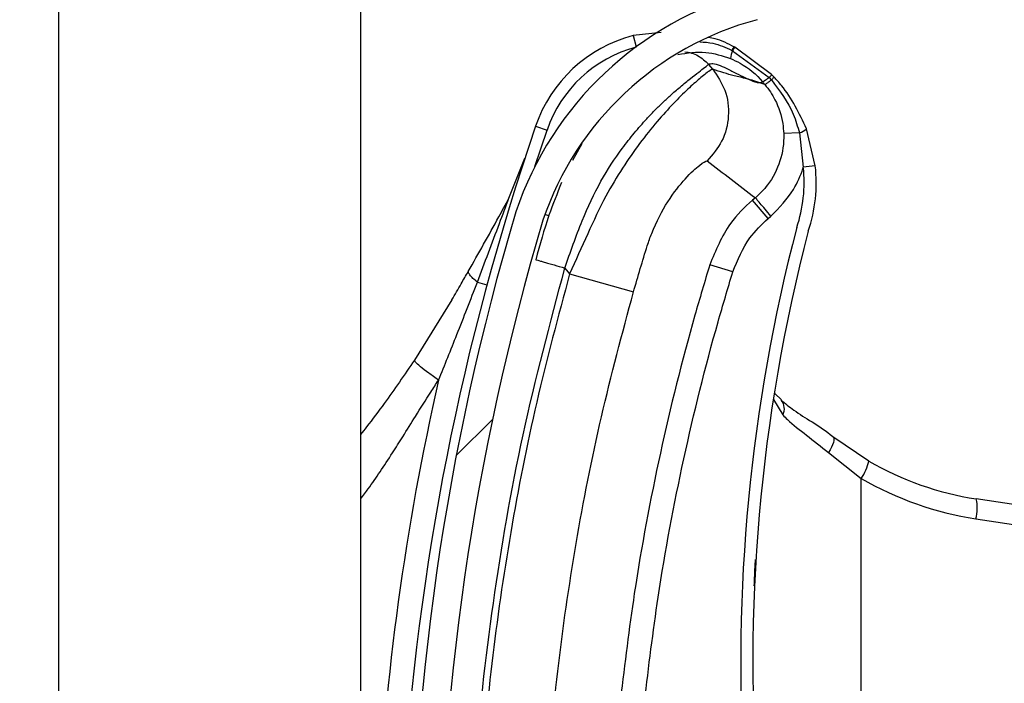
# Model space of a CAD drawing. Header units: inches. Extents: x 170 to 284, y 215 to 248.
# Tile 302 of 656: x 186.1024 to 186.1862, y 243.1939 to 243.2504. Entities that reach past the tile are written whole.
import ezdxf

# ---------------------------------------------------------------- set-up
doc = ezdxf.new("R2010")
doc.units = ezdxf.units.IN
doc.header["$LTSCALE"] = 0.25
doc.header["$MEASUREMENT"] = 0
doc.layers.add('ANNOTATIONS', color=1, linetype='Continuous')
doc.layers.add('LH BENCH MOUNT', color=7, linetype='Continuous')
doc.styles.add('ARIAL', font='arial.ttf', dxfattribs={"height": 0.09375})
doc.dimstyles.new('STANDARD$0', dxfattribs={"dimtxt": 0.09375, "dimasz": 0.09375, "dimexe": 0.03125, "dimexo": 0.046875, "dimgap": 0.09, "dimtad": 0, "dimtih": 1, "dimtoh": 1, "dimdec": 4, "dimzin": 0, "dimdsep": 46, "dimtxsty": 'ARIAL', "dimcen": 0.09, "dimadec": 0, "dimazin": 0, "dimtfac": 1, "dimtdec": 4, "dimtofl": 0, "dimtmove": 0, "dimatfit": 1, "dimfxl": 1, "dimtolj": 1, "dimtzin": 0, "dimarcsym": 0})

# ---------------------------------------------------------------- blocks, each defined once
blk = doc.blocks.new('*D20')
at = {"layer": 'ANNOTATIONS', "color": 0, "lineweight": -2, "transparency": 16777216}
for p, q in [((186.1492924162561, 243.6642684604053), (187.5897358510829, 243.6642684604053)), ((187.5584858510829, 243.5705184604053), (187.5584858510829, 241.8503426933)), ((187.5584858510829, 239.6953067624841), (187.5584858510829, 241.4154825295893)), ((186.8279608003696, 239.6015567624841), (187.5897358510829, 239.6015567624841))]:
    blk.add_line(p, q, dxfattribs=at)
at = {"layer": 'ANNOTATIONS', "color": 0, "transparency": 16777216}
for points in [[(187.5428608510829, 243.5705184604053), (187.5741108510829, 243.5705184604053), (187.5584858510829, 243.6642684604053)], [(187.5428608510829, 239.6953067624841), (187.5741108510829, 239.6953067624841), (187.5584858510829, 239.6015567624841)]]:
    blk.add_solid(points, dxfattribs=at)
at = {"layer": 'defpoints', "color": 0, "transparency": 16777216}
for p in [(186.1024174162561, 243.6642684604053), (186.7810858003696, 239.6015567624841), (187.5584858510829, 239.6015567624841)]:
    blk.add_point(p, dxfattribs=at)
at = {"layer": 'ANNOTATIONS', "color": 0, "transparency": 16777216, "insert": (187.558485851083, 241.6329126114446), "char_height": 0.09375, "attachment_point": 5, "style": 'ARIAL'}
blk.add_mtext('\\A1;OPENING\\PHEIGHT', dxfattribs=at)

msp = doc.modelspace()

# ---------------------------------------------------------------- hatches: boundary and pattern name
at = {"layer": 'LH BENCH MOUNT'}
h = msp.add_hatch(dxfattribs=at)
h.set_pattern_fill('ANSI31', color=256, scale=0.34241245, angle=2.8e-322, style=0)
h.set_pattern_definition([(45, (176.0930244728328, 238.0091787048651), (-0.03026527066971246, 0.03026527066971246), [])])
edge = h.paths.add_edge_path(flags=0)
edge.add_arc((186.1662917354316, 243.0814295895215), 0.001712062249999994, 450.0000000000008, 472.2104203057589)
edge.add_line((186.1656445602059, 243.0830146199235), (186.1647320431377, 243.0852495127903))
edge.add_arc((186.1662917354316, 243.0814295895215), 0.004126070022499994, 450, 472.2104203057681, ccw=False)
edge.add_arc((186.1662917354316, 243.0725268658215), 0.01302879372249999, 401.4761673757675, 450, ccw=False)
edge.add_arc((186.1620458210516, 243.0693766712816), 0.01830194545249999, 359.9999999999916, 400.0613730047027, ccw=False)
edge.add_arc((186.1685858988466, 243.0693766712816), 0.01176186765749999, 292.1408576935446, 359.99999999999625, ccw=False)
edge.add_arc((186.1662917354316, 243.0726295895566), 0.01566536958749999, 235.25706803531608, 295.43079980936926, ccw=False)
edge.add_arc((186.1715306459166, 243.0807447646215), 0.02532140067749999, 212.8542481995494, 235.980933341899, ccw=False)
edge.add_arc((186.1633812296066, 243.0743758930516), 0.01504902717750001, 172.1557183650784, 209.3146496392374, ccw=False)
edge.add_arc((186.1758108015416, 243.0730404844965), 0.02754708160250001, 453.3085031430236, 532.9325737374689, ccw=False)
edge.add_arc((186.1725578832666, 243.1091307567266), 0.008748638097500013, 280.9586189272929, 427.9414322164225)
edge.add_arc((186.1924176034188, 243.1714840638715), 0.05672062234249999, 179.5706357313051, 253.0098997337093, ccw=False)
edge.add_arc((186.3507493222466, 243.1726825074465), 0.2150521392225, 163.4260275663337, 180.2060536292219, ccw=False)
edge.add_arc((186.1719757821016, 243.2248319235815), 0.02884824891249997, 465.1588434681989, 521.4137567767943, ccw=False)
edge.add_arc((186.1546497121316, 243.2793782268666), 0.0284373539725, 290.1205938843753, 343.7190675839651)
edge.add_arc((186.1674901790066, 243.2752007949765), 0.01494630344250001, 345.2914408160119, 400.5471921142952)
edge.add_arc((186.1640660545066, 243.2733860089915), 0.0187470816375, 397.9578745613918, 431.4396159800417)
edge.add_arc((186.1662917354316, 243.2782140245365), 0.0134739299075, 433.877557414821, 472.273645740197)
edge.add_arc((186.1637236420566, 243.2852334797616), 0.006011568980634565, 474.98253258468, 495.7175736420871)
edge.add_arc((186.1735166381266, 243.2779743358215), 0.01816498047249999, 500.8992600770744, 539.9999999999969)
edge.add_arc((186.1662917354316, 243.2779743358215), 0.01094007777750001, 539.9999999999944, 629.9999999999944)
edge.add_arc((186.1662917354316, 243.2689004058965), 0.001866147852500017, 269.9999999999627, 285.6422464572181)
edge.add_line((186.1667949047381, 243.2671033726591), (186.167445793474, 243.2647787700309))
edge.add_arc((186.1662917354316, 243.2689004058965), 0.004280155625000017, 269.9999999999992, 285.6422464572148, ccw=False)
edge.add_arc((186.1662917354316, 243.2779743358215), 0.01335408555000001, 179.9999999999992, 269.9999999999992, ccw=False)
edge.add_arc((186.1735166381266, 243.2779743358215), 0.020578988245, 500.6113583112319, 540, ccw=False)
edge.add_arc((186.1637236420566, 243.2852334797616), 0.008425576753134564, 474.5776671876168, 496.4997109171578, ccw=False)
edge.add_arc((186.1662917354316, 243.2782140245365), 0.01588793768, 433.6903022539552, 472.47058069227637, ccw=False)
edge.add_arc((186.1640660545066, 243.2733860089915), 0.02116108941, 398.10453077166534, 431.5771717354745, ccw=False)
edge.add_arc((186.1674901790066, 243.2752007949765), 0.01736031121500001, 345.18024813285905, 400.36585332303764, ccw=False)
edge.add_arc((186.1546497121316, 243.2793782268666), 0.030851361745, 289.9181572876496, 343.7795375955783, ccw=False)
edge.add_arc((186.1719757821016, 243.2248319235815), 0.02643424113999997, 464.9417095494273, 521.3236131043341)
edge.add_arc((186.3507493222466, 243.1726825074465), 0.21263813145, 523.4376684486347, 540.2096895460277)
edge.add_arc((186.1924176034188, 243.1714840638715), 0.05430661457, 539.5566266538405, 613.1145348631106)
edge.add_arc((186.1725578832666, 243.1091307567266), 0.01116264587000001, 280.0610388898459, 428.52908719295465, ccw=False)
edge.add_arc((186.1758108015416, 243.0730404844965), 0.02513307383, 452.9714001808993, 532.970657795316)
edge.add_arc((186.1633812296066, 243.0743758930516), 0.01263501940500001, 532.0830472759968, 568.9826967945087)
edge.add_arc((186.1715306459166, 243.0807447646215), 0.022907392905, 213.0443063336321, 236.0197152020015)
edge.add_arc((186.1662917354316, 243.0726295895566), 0.01325136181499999, 235.1922404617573, 295.7352497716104)
edge.add_arc((186.1685858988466, 243.0693766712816), 0.009347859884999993, 291.7225241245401, 359.9999999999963)
edge.add_arc((186.1620458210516, 243.0693766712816), 0.01588793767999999, 359.9999999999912, 399.9521788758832)
edge.add_arc((186.1662917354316, 243.0725268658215), 0.01061478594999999, 401.6345013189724, 450.0000000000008)

# ---------------------------------------------------------------- linework, layer by layer
for p, q in [((186.1057349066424, 239.6015567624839), (186.1057349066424, 243.7595607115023)), ((186.1314158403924, 243.3715604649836), (186.1314158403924, 243.1791865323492)), ((186.1570029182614, 243.2492680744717), (186.1546035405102, 243.2490185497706)), ((186.1546035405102, 243.2490185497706), (186.1548572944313, 243.2480521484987)), ((186.1630076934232, 243.2477628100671), (186.1630086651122, 243.2477623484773)), ((186.1630086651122, 243.2477623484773), (186.1630707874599, 243.247732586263)), ((186.1630707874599, 243.247732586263), (186.1630716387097, 243.2477321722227)), ((186.1630716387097, 243.2477321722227), (186.1661753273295, 243.2454478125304)), ((186.1631899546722, 243.2480527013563), (186.1631890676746, 243.2480531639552)), ((186.1632515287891, 243.2480203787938), (186.1631899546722, 243.2480527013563)), ((186.1632524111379, 243.2480199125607), (186.1632515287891, 243.2480203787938)), ((186.1663938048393, 243.2456962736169), (186.1632524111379, 243.2480199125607)), ((186.1628838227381, 243.2470752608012), (186.1628845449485, 243.2470749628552)), ((186.1613835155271, 243.2461607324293), (186.1610357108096, 243.2465720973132)), ((186.1661753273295, 243.2454478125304), (186.1663656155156, 243.2452421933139)), ((186.1658192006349, 243.2448449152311), (186.1648878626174, 243.2451774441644)), ((186.1463093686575, 243.2413104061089), (186.1472811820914, 243.2409775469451)), ((186.1701068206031, 243.2379375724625), (186.1693562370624, 243.2410845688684)), ((186.1462454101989, 243.2378768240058), (186.1472811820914, 243.2409775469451)), ((186.1687535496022, 243.2407371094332), (186.1674199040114, 243.2406879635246)), ((186.1687535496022, 243.2407371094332), (186.1690857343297, 243.2378253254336)), ((186.1502438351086, 243.2398192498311), (186.1494501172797, 243.2383805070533)), ((186.1440407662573, 243.2351945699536), (186.1453956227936, 243.2385835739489)), ((186.1701068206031, 243.2379375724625), (186.1690857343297, 243.2378253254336)), ((186.165005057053, 243.2352193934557), (186.1647570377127, 243.2350096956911)), ((186.1660827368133, 243.2334417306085), (186.1647570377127, 243.2350096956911)), ((186.1471115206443, 243.2338061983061), (186.1474398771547, 243.2337053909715)), ((186.1660827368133, 243.2334417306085), (186.1663307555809, 243.233651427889)), ((186.1630862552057, 243.2289018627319), (186.1611233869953, 243.2295044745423)), ((186.1487919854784, 243.2292374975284), (186.1492048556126, 243.2287491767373)), ((186.1492048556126, 243.2287491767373), (186.1546350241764, 243.2272010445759)), ((186.1413538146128, 243.2280292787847), (186.1421723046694, 243.2278074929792)), ((186.1391859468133, 243.2265339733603), (186.1359997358, 243.22140749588)), ((186.1666509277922, 243.2185719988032), (186.1672443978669, 243.2180143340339)), ((186.1665405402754, 243.2180390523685), (186.1673421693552, 243.2167338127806)), ((186.1746502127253, 243.2128131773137), (186.171609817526, 243.2148804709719)), ((186.1712230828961, 243.2135362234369), (186.1740134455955, 243.211332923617)), ((186.1740134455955, 243.1459122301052), (186.1740134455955, 243.211332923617)), ((186.1913380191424, 243.2084373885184), (186.1838006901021, 243.209587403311)), ((186.1837659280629, 243.2078949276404), (186.1913380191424, 243.2067396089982))]:
    msp.add_line(p, q, dxfattribs=at)
at = {"layer": 'LH BENCH MOUNT', "flags": 128}
msp.add_lwpolyline([(186.171609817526, 243.2148804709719), (186.1716658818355, 243.2148064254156), (186.1716914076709, 243.2146976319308), (186.171685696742, 243.2145570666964), (186.1716489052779, 243.2143885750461), (186.1715820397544, 243.2141967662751), (186.1714869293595, 243.2139868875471), (186.1713661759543, 243.2137646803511), (186.1712230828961, 243.2135362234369)], dxfattribs=at)
at = {"layer": 'LH BENCH MOUNT'}
for centre, radius, start, end in [((186.1719757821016, 243.2248319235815), 0.02884824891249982, 105.1588434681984, 161.4137567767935), ((186.1719757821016, 243.2248319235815), 0.02643424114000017, 104.9417095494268, 161.3236131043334), ((186.157647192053, 243.2374270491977), 0.01198443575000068, 104.7123854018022, 161.092978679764), ((186.157647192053, 243.2374270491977), 0.01095719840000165, 104.7123854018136, 161.0929786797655), ((186.1651179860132, 243.2467950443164), 0.002251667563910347, 155.3939551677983, 172.8510957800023), ((186.1651206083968, 243.2467936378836), 0.002253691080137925, 155.389765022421, 172.8291455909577), ((186.1644170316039, 243.2470842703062), 0.001564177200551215, 141.7256942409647, 154.2910519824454), ((186.164421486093, 243.2470819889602), 0.001568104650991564, 141.7542666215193, 154.2863466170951), ((186.1645201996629, 243.2470229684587), 0.001613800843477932, 141.8260927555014, 153.9140894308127), ((186.1645193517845, 243.2470233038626), 0.001611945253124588, 141.8104826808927, 153.9114578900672), ((186.3507141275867, 243.1712990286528), 0.2160622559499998, 161.092978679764, 176.5593061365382), ((186.1684014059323, 243.242044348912), 0.001353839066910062, 285.0764398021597, 314.8519014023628), ((186.1571730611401, 243.2365157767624), 0.01198443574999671, 341.3410974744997, 6.273281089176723), ((186.1571730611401, 243.2365157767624), 0.01301167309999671, 341.5025581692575, 6.273281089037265), ((186.3507493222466, 243.1726825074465), 0.2150521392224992, 163.4260275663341, 180.2060536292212), ((186.3507493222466, 243.1726825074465), 0.2126381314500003, 163.4376684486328, 180.2096895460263), ((186.3103094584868, 243.1955931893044), 0.1465525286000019, 165.3406183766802, 202.0185750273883), ((186.3103094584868, 243.1955931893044), 0.1455252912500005, 165.3544246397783, 203.8705502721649), ((186.3507141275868, 243.1712990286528), 0.2180957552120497, 167.1792232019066, 177.2529346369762), ((186.1663523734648, 243.2172628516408), 0.001122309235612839, 331.8758133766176, 39.94683461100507), ((186.1710884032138, 243.2134682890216), 0.003621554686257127, 323.8694765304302, 349.5782562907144), ((186.1877258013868, 243.2353130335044), 0.0260233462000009, 239.8373732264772, 261.3249484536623), ((186.1879492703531, 243.2353130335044), 0.02773540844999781, 239.8373732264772, 261.3249484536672), ((186.1804700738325, 243.2088092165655), 0.003420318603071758, 344.4956794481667, 13.15103634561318)]:
    msp.add_arc(centre, radius, start, end, dxfattribs=at)
for points, knots in [([(186.1631890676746, 243.2480531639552), (186.1626642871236, 243.2483313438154), (186.1619734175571, 243.2486975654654), (186.1612110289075, 243.2488252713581), (186.1610277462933, 243.2488559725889)], [0, 0, 0, 0, 0.7595942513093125, 1, 1, 1, 1]), ([(186.1602920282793, 243.2484836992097), (186.1606622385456, 243.2484622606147), (186.1616107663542, 243.2484073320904), (186.162478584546, 243.2480069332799), (186.1630076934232, 243.2477628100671)], [0, 0, 0, 0, 0.3902998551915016, 0.9999999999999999, 0.9999999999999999, 0.9999999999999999, 0.9999999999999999]), ([(186.1584241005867, 243.247412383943), (186.1592155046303, 243.2475358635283), (186.1607331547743, 243.2477726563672), (186.162187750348, 243.2473009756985), (186.1628838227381, 243.2470752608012)], [0, 0, 0, 0, 0.5214667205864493, 1, 1, 1, 1]), ([(186.1589977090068, 243.2476424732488), (186.1591878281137, 243.2476141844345), (186.1595832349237, 243.2475553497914), (186.160320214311, 243.2472524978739), (186.1607538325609, 243.2468401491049), (186.1610357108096, 243.2465720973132)], [0, 0, 0, 0, 0.2447599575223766, 0.5090480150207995, 1, 1, 1, 1]), ([(186.1628845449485, 243.2470749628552), (186.1631640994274, 243.2469467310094), (186.1641970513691, 243.246472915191), (186.1650912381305, 243.2457075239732), (186.1656256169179, 243.2450741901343), (186.1656256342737, 243.2450741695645)], [0, 0, 0, 0, 0.2706300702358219, 0.9999763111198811, 1, 1, 1, 1]), ([(186.1487919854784, 243.2292374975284), (186.1492678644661, 243.230593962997), (186.1501662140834, 243.2331546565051), (186.1517815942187, 243.2366456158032), (186.1533840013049, 243.2390575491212), (186.1547159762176, 243.2407602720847), (186.1556308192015, 243.2418036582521), (186.1564224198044, 243.2426321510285), (186.157091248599, 243.2432920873), (186.1578360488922, 243.2439871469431), (186.1586698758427, 243.2447128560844), (186.1597992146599, 243.2456208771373), (186.1607892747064, 243.2463808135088), (186.1609584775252, 243.2465121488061), (186.1610357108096, 243.2465720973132)], [0, 0, 0, 0, 0.1307156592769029, 0.2467609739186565, 0.3577928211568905, 0.4170971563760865, 0.4791482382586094, 0.5177152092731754, 0.5590896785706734, 0.603294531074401, 0.6633484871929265, 0.7353692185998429, 0.8792082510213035, 1, 1, 1, 1]), ([(186.1613835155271, 243.2461607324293), (186.1613041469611, 243.2461290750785), (186.1611428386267, 243.246064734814), (186.1603543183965, 243.2454459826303), (186.1592933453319, 243.2445028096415), (186.1580629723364, 243.2432892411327), (186.1566551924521, 243.2417433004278), (186.1551800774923, 243.2399081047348), (186.1536900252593, 243.2377729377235), (186.1521616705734, 243.2352183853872), (186.150725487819, 243.2321420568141), (186.149716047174, 243.229889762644), (186.1492048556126, 243.2287491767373)], [0, 0, 0, 0, 0.1094013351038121, 0.2223468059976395, 0.3151791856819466, 0.4102231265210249, 0.5012749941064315, 0.5946006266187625, 0.6834485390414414, 0.7745330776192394, 0.8858211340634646, 1, 1, 1, 1]), ([(186.1613835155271, 243.2461607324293), (186.1617726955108, 243.2455848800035), (186.162581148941, 243.2443886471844), (186.1628399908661, 243.2421635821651), (186.1623122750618, 243.2399862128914), (186.161364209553, 243.2388964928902), (186.1609078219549, 243.2383719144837)], [0, 0, 0, 0, 0.2406941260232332, 0.4999999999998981, 0.7593058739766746, 1, 1, 1, 1]), ([(186.1610357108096, 243.2465720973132), (186.1611425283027, 243.246611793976), (186.1613667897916, 243.2466951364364), (186.1619685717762, 243.2465011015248), (186.1627231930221, 243.2461530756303), (186.1635224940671, 243.2457388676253), (186.1643199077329, 243.2453317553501), (186.1647438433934, 243.2451736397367), (186.1649587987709, 243.2450934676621)], [0, 0, 0, 0, 0.1574760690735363, 0.330618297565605, 0.4911886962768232, 0.6742546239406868, 0.834831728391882, 1, 1, 1, 1]), ([(186.1648878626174, 243.2451774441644), (186.1646771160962, 243.2452356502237), (186.1640958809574, 243.2453961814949), (186.1630276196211, 243.2456057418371), (186.1620068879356, 243.2459503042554), (186.1613835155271, 243.2461607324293)], [0, 0, 0, 0, 0.1812946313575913, 0.50000735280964, 1, 1, 1, 1]), ([(186.1661753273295, 243.2454478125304), (186.1661555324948, 243.2454325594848), (186.1660365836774, 243.2453409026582), (186.1658520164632, 243.2452039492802), (186.1656770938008, 243.245085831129), (186.1656427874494, 243.2450780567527), (186.1656256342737, 243.2450741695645)], [0, 0, 0, 0, 0.06239373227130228, 0.3749291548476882, 0.6874645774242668, 1, 1, 1, 1]), ([(186.1663656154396, 243.2452421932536), (186.1663456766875, 243.245226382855), (186.1662259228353, 243.245131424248), (186.1660407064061, 243.2449883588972), (186.1658668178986, 243.2448625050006), (186.1658350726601, 243.2448507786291), (186.1658192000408, 243.2448449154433)], [0, 0, 0, 0, 0.062428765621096, 0.3749525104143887, 0.6874762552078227, 1, 1, 1, 1]), ([(186.1663658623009, 243.2452419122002), (186.1670741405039, 243.2443136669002), (186.1681275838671, 243.2429330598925), (186.1685990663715, 243.2412790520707), (186.1687535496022, 243.2407371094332)], [0, 0, 0, 0, 0.6723457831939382, 1, 1, 1, 1]), ([(186.166598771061, 243.2454857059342), (186.1665987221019, 243.2454857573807), (186.1665311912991, 243.2455567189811), (186.1664624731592, 243.2456265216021), (186.1663938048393, 243.2456962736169)], [0, 0, 0, 0, 0.0007249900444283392, 0.9999999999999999, 0.9999999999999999, 0.9999999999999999, 0.9999999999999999]), ([(186.1693562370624, 243.2410845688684), (186.1687429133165, 243.2423802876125), (186.1679923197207, 243.2439660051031), (186.1668142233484, 243.245250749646), (186.1665987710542, 243.2454857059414)], [0, 0, 0, 0, 0.8171182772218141, 1, 1, 1, 1]), ([(186.1649587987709, 243.2450934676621), (186.1650523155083, 243.2450678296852), (186.1652403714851, 243.2450162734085), (186.1654677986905, 243.245003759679), (186.1655729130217, 243.2450509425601), (186.1656253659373, 243.2450744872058)], [0, 0, 0, 0, 0.3313600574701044, 0.6663431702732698, 0.9999999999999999, 0.9999999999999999, 0.9999999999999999, 0.9999999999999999]), ([(186.1656253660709, 243.2450744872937), (186.1656735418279, 243.2450174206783), (186.1657381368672, 243.2449409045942), (186.1658027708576, 243.2448643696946), (186.1658192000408, 243.2448449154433)], [0, 0, 0, 0, 0.7458120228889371, 0.9999999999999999, 0.9999999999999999, 0.9999999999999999, 0.9999999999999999]), ([(186.1658160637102, 243.2448486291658), (186.1658160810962, 243.2448486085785), (186.1661511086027, 243.2444518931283), (186.1668351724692, 243.2434181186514), (186.1673257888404, 243.2419584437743), (186.167399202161, 243.2409674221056), (186.1674199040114, 243.2406879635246)], [0, 0, 0, 0, 1.782673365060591e-05, 0.3435204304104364, 0.8148790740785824, 1, 1, 1, 1]), ([(186.1674199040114, 243.2406879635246), (186.1674206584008, 243.2406656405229), (186.1674472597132, 243.2398784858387), (186.1672226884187, 243.2383069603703), (186.1662671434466, 243.2364703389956), (186.1653879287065, 243.235543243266), (186.1650049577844, 243.2352192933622), (186.1650049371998, 243.23521927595)], [0, 0, 0, 0, 0.0108740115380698, 0.3834398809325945, 0.7558119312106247, 0.9999868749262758, 1, 1, 1, 1]), ([(186.1558144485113, 243.2311343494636), (186.155814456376, 243.2311343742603), (186.155928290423, 243.2314932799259), (186.1564277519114, 243.2328994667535), (186.1576023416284, 243.2351021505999), (186.1591371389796, 243.2370054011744), (186.1604825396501, 243.2382170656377), (186.1607562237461, 243.2383167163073), (186.1609078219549, 243.2383719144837)], [0, 0, 0, 0, 4.497367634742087e-06, 0.06509473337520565, 0.2616701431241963, 0.4753105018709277, 0.7093656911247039, 0.9999999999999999, 0.9999999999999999, 0.9999999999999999, 0.9999999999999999]), ([(186.1609078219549, 243.2383719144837), (186.1615810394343, 243.2378427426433), (186.1629274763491, 243.2367843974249), (186.1643124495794, 243.2357409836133), (186.1650049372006, 243.2352192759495)], [0, 0, 0, 0, 0.4999992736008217, 1, 1, 1, 1]), ([(186.1663307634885, 243.2336514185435), (186.1670325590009, 243.2343697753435), (186.1681946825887, 243.2355593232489), (186.1688696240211, 243.2371328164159), (186.1690748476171, 243.2377904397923), (186.1690857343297, 243.2378253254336)], [0, 0, 0, 0, 0.5907811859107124, 0.9782917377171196, 1, 1, 1, 1]), ([(186.1485226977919, 243.2365070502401), (186.1481483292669, 243.2355892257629), (186.1472917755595, 243.2334892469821), (186.1466722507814, 243.2312220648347), (186.1463234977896, 243.2299457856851)], [0, 0, 0, 0, 0.4370636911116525, 1, 1, 1, 1]), ([(186.1405819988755, 243.228944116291), (186.1414529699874, 243.2304843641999), (186.1426157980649, 243.2325407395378), (186.1437548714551, 243.2346621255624), (186.1440407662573, 243.2351945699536)], [0, 0, 0, 0, 0.7490110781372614, 1, 1, 1, 1]), ([(186.1413538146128, 243.2280292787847), (186.1419822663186, 243.2296941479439), (186.1428824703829, 243.2320789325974), (186.1437721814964, 243.2344721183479), (186.1440407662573, 243.2351945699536)], [0, 0, 0, 0, 0.6981213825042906, 1, 1, 1, 1]), ([(186.1647570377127, 243.2350096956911), (186.1647570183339, 243.2350096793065), (186.1640631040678, 243.234422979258), (186.1624882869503, 243.2327994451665), (186.1616302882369, 243.2307281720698), (186.1611233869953, 243.2295044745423)], [0, 0, 0, 0, 1.142795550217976e-05, 0.409211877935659, 1, 1, 1, 1]), ([(186.1630862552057, 243.2289018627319), (186.1634979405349, 243.2299190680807), (186.1641954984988, 243.2316426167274), (186.1655341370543, 243.2329187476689), (186.1660827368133, 243.2334417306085)], [0, 0, 0, 0, 0.5901808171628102, 1, 1, 1, 1]), ([(186.1546350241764, 243.2272010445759), (186.1550225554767, 243.2285256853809), (186.1554100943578, 243.2298503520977), (186.1558144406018, 243.2311343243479), (186.1558144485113, 243.2311343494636)], [0, 0, 0, 0, 0.999980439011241, 1, 1, 1, 1]), ([(186.1463234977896, 243.2299457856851), (186.1463564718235, 243.229936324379), (186.1464071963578, 243.229921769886), (186.1467150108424, 243.2298334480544), (186.1470335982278, 243.2297420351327), (186.1474290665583, 243.2296285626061), (186.1480037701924, 243.229463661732), (186.1484814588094, 243.2293265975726), (186.1487919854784, 243.2292374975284)], [0, 0, 0, 0, 0.2394568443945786, 0.3683606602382, 0.5000000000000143, 0.6316393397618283, 0.7605431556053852, 1, 1, 1, 1]), ([(186.1611233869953, 243.2295044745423), (186.1606953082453, 243.2280751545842), (186.1591104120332, 243.2227833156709), (186.1568152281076, 243.2134852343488), (186.154748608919, 243.2025758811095), (186.1538972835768, 243.1955635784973), (186.1535337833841, 243.1925694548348)], [0, 0, 0, 0, 0.1185397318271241, 0.4388752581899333, 0.7604101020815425, 1, 1, 1, 1]), ([(186.1391839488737, 243.2265305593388), (186.1391839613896, 243.2265305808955), (186.1394482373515, 243.2269857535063), (186.1399159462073, 243.2277857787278), (186.1403828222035, 243.228594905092), (186.1405819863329, 243.2289440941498), (186.1405819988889, 243.2289441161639)], [0, 0, 0, 0, 2.704369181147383e-05, 0.571031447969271, 0.9999729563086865, 1, 1, 1, 1]), ([(186.1413538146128, 243.2280292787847), (186.14122260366, 243.2281410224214), (186.1409572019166, 243.2283670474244), (186.140703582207, 243.228657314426), (186.1405992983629, 243.2288422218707), (186.1405852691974, 243.2289248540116), (186.1405819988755, 243.228944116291)], [0, 0, 0, 0, 0.2979480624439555, 0.6026626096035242, 0.9073771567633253, 0.9999999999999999, 0.9999999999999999, 0.9999999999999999, 0.9999999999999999]), ([(186.1406798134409, 243.1722109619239), (186.1407785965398, 243.1769663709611), (186.1409766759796, 243.1865018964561), (186.1425862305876, 243.2008108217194), (186.1450430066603, 243.2151203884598), (186.1475403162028, 243.2245242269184), (186.1487919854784, 243.2292374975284)], [0, 0, 0, 0, 0.2468628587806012, 0.4950083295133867, 0.74689458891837, 1, 1, 1, 1]), ([(186.1492048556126, 243.2287491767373), (186.1482307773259, 243.2251190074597), (186.1462797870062, 243.2178481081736), (186.144101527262, 243.206767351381), (186.1424904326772, 243.1955847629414), (186.1414796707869, 243.1846160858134), (186.1412849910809, 243.1773682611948), (186.1411915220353, 243.1738884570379)], [0, 0, 0, 0, 0.2027568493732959, 0.4061035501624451, 0.6088604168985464, 0.8122072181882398, 1, 1, 1, 1]), ([(186.1555752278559, 243.1923492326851), (186.1559349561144, 243.195312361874), (186.1567756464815, 243.2022372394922), (186.1588195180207, 243.213033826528), (186.1610898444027, 243.2222359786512), (186.162662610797, 243.2274873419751), (186.1630862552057, 243.2289018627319)], [0, 0, 0, 0, 0.2395900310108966, 0.5599255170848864, 0.8814604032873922, 0.9999999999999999, 0.9999999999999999, 0.9999999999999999, 0.9999999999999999]), ([(186.1380557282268, 243.219694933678), (186.1385785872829, 243.2209863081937), (186.1397015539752, 243.2237598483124), (186.1407783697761, 243.2265423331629), (186.1413538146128, 243.2280292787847)], [0, 0, 0, 0, 0.4656051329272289, 1, 1, 1, 1]), ([(186.146837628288, 243.1738187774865), (186.1468376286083, 243.1738188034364), (186.1468794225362, 243.177205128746), (186.1471425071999, 243.1842518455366), (186.1480944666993, 243.1949250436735), (186.1496690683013, 243.2058011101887), (186.1517875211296, 243.2165884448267), (186.1536858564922, 243.223663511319), (186.1546350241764, 243.2272010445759)], [0, 0, 0, 0, 1.439079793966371e-06, 0.1877923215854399, 0.3908439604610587, 0.5938956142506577, 0.7969478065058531, 1, 1, 1, 1]), ([(186.1359997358, 243.22140749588), (186.1355774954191, 243.2207800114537), (186.134736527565, 243.2195302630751), (186.1333792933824, 243.2176391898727), (186.1322799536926, 243.2161523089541), (186.1315894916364, 243.2152856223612), (186.1314158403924, 243.2150676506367)], [0, 0, 0, 0, 0.2874979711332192, 0.5726040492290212, 0.892509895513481, 1, 1, 1, 1]), ([(186.1380557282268, 243.219694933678), (186.1377649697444, 243.2199002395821), (186.1371661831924, 243.2203230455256), (186.1364771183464, 243.2208643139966), (186.1360354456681, 243.2212649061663), (186.1360114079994, 243.2213608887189), (186.1359997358, 243.22140749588)], [0, 0, 0, 0, 0.242789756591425, 0.5000000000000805, 0.7572102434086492, 1, 1, 1, 1]), ([(186.1314158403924, 243.2095830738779), (186.1316367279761, 243.209871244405), (186.1322125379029, 243.2106224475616), (186.1331125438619, 243.211933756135), (186.1340874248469, 243.2134137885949), (186.1350835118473, 243.2149952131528), (186.1361597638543, 243.2167262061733), (186.137169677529, 243.2183341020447), (186.1378341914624, 243.2193546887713), (186.1380557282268, 243.219694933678)], [0, 0, 0, 0, 0.09019872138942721, 0.2351300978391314, 0.394410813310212, 0.5296508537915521, 0.6982639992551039, 0.8994067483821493, 0.9999999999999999, 0.9999999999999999, 0.9999999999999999, 0.9999999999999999]), ([(186.1672047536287, 243.2179961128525), (186.1675480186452, 243.2177117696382), (186.1682880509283, 243.2170987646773), (186.1698494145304, 243.2161234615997), (186.1710968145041, 243.2153445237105), (186.1717174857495, 243.2147833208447), (186.1717778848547, 243.2147287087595)], [0, 0, 0, 0, 0.2839420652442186, 0.6121401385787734, 0.9622563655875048, 1, 1, 1, 1]), ([(186.1673421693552, 243.2167338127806), (186.1674721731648, 243.2166001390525), (186.1680617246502, 243.2159939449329), (186.1693543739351, 243.2150363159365), (186.1705943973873, 243.2140408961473), (186.1712230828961, 243.2135362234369)], [0, 0, 0, 0, 0.1223980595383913, 0.5550603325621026, 1, 1, 1, 1]), ([(186.1649172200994, 243.2021893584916), (186.1649270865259, 243.2024943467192), (186.1649511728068, 243.2032388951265), (186.1649944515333, 243.2039831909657), (186.1650200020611, 243.2044226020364)], [0, 0, 0, 0, 0.4096284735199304, 1, 1, 1, 1])]:
    msp.add_open_spline(points, degree=3, knots=knots, dxfattribs=at)
for points in [[(186.1663938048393, 243.2456962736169), (186.1663922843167, 243.2456918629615), (186.1663892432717, 243.2456830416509), (186.1663453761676, 243.2456310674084), (186.1662764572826, 243.2455547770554), (186.1662090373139, 243.2454834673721), (186.1661753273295, 243.2454478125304)], [(186.1665986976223, 243.2454857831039), (186.1665966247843, 243.24548175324), (186.1665924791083, 243.2454736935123), (186.1665453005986, 243.2454229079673), (186.1664721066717, 243.2453478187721), (186.1664011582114, 243.245277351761), (186.1663656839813, 243.2452421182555)], [(186.1663309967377, 243.233651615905), (186.1661608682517, 243.2338526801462), (186.1658206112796, 243.2342548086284), (186.1653880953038, 243.23476597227), (186.1650792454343, 243.2351309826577), (186.1650295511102, 243.2351897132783), (186.1650047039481, 243.2352190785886)]]:
    msp.add_open_spline(points, degree=3, dxfattribs=at)

# ---------------------------------------------------------------- dimensions: what is measured, and where the dimension line sits
at = {"layer": 'ANNOTATIONS'}
dim = msp.add_linear_dim(base=(187.5584858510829, 239.6015567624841), p1=(186.102417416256, 243.6642684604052), p2=(186.7810858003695, 239.6015567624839), angle=90, text='OPENING\\PHEIGHT', dimstyle='STANDARD$0', dxfattribs=at)
dim.commit()
dim.dimension.update_dxf_attribs({"geometry": '*D20', "text_midpoint": (187.558485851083, 241.6329126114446)})

doc.saveas('drawing.dxf')
